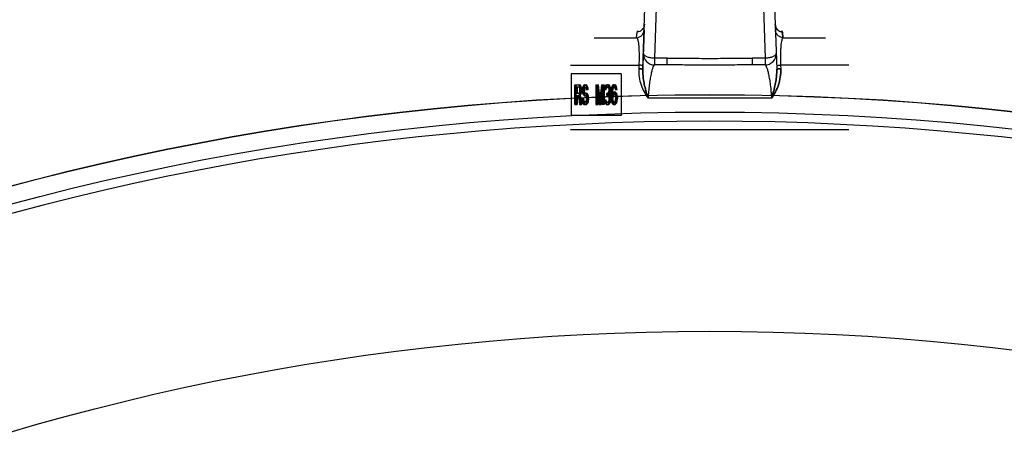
# Model space of a CAD drawing. Header units: millimetres. Extents: x 0 to 297, y 0 to 210.
# Tile 259 of 455: x 55.54 to 58.37, y 161.31 to 162.51. Entities that reach past the tile are written whole.
import ezdxf

# ---------------------------------------------------------------- set-up
doc = ezdxf.new("R2010")
doc.units = ezdxf.units.MM
doc.header["$LTSCALE"] = 16.335
doc.layers.get('0').update_dxf_attribs({"linetype": 'CONTINUOUS'})
doc.layers.add('001-M31079-X02', color=7, linetype='CONTINUOUS')
doc.layers.add('AXES_REF', color=7, linetype='CONTINUOUS')

msp = doc.modelspace()

# ---------------------------------------------------------------- linework, layer by layer
at = {"color": 7, "linetype": 'Continuous'}
for radius in [7.7567, 7.756, 7.7063]:
    msp.add_circle((57.5224, 154.5393), radius, dxfattribs=at)
msp.add_arc((57.5224, 154.5393), 7.68, 278.27713, 261.72287, dxfattribs=at)
at = {"layer": '001-M31079-X02', "color": 7, "linetype": 'Continuous'}
for p, q in [((57.33, 162.369), (57.3692, 163.5558)), ((57.3337, 162.4822), (57.3303, 162.3795)), ((57.3337, 162.4822), (57.3343, 162.498)), ((57.33, 162.369), (57.3303, 162.3795)), ((57.3303, 162.3795), (57.33, 162.369))]:
    msp.add_line(p, q, dxfattribs=at)
at = {"layer": '001-M31079-X02', "color": 9, "linetype": 'Continuous'}
for p, q in [((57.6758, 163.5522), (57.7148, 162.369)), ((57.3784, 162.8527), (57.3635, 162.401)), ((57.6664, 162.8527), (57.6813, 162.401)), ((57.3343, 162.498), (57.3343, 162.498)), ((57.3345, 162.4979), (57.3343, 162.498)), ((57.3345, 162.4979), (57.3346, 162.4979)), ((57.3347, 162.4979), (57.3346, 162.4979)), ((57.7105, 162.498), (57.7101, 162.4979)), ((57.1899, 162.4593), (57.3121, 162.4593)), ((57.3121, 162.4593), (57.3136, 162.4751)), ((57.7327, 162.4593), (57.7312, 162.4751)), ((57.7312, 162.4751), (57.7327, 162.4593)), ((57.7327, 162.4593), (57.8549, 162.4593)), ((57.3635, 162.401), (57.3635, 162.3812)), ((57.4002, 162.401), (57.3635, 162.401)), ((57.4002, 162.3812), (57.4002, 162.401)), ((57.6446, 162.401), (57.6446, 162.3812)), ((57.6813, 162.401), (57.6446, 162.401)), ((57.6813, 162.401), (57.6813, 162.3812)), ((57.1224, 162.3803), (57.3186, 162.3803)), ((57.4002, 162.3812), (57.3635, 162.3812)), ((57.6813, 162.3812), (57.6446, 162.3812)), ((57.9224, 162.3803), (57.7262, 162.3803)), ((57.6997, 162.2852), (57.3451, 162.2852))]:
    msp.add_line(p, q, dxfattribs=at)
at = {"layer": '001-M31079-X02', "color": 6, "linetype": 'Continuous'}
for p, q in [((57.3186, 162.3803), (57.3183, 162.3698)), ((57.7262, 162.3803), (57.7265, 162.3698)), ((57.1237, 162.3553), (57.1237, 162.2353)), ((57.2675, 162.3553), (57.1237, 162.3553)), ((57.2675, 162.3553), (57.2675, 162.2353)), ((57.1349, 162.2677), (57.1349, 162.3237)), ((57.1349, 162.3237), (57.1488, 162.3237)), ((57.1375, 162.2999), (57.1375, 162.3177)), ((57.1375, 162.3177), (57.1492, 162.3177)), ((57.1384, 162.2677), (57.1384, 162.3237)), ((57.141, 162.3177), (57.141, 162.2999)), ((57.1474, 162.3225), (57.1452, 162.3237)), ((57.1456, 162.3177), (57.1469, 162.3165)), ((57.1469, 162.3165), (57.1478, 162.3142)), ((57.1469, 162.3165), (57.1505, 162.3165)), ((57.1491, 162.3189), (57.1474, 162.3225)), ((57.1474, 162.3225), (57.1509, 162.3225)), ((57.1478, 162.3142), (57.1482, 162.3106)), ((57.1478, 162.3142), (57.1539, 162.3142)), ((57.1482, 162.3106), (57.1482, 162.307)), ((57.1482, 162.3106), (57.1544, 162.3106)), ((57.1509, 162.3225), (57.1488, 162.3237)), ((57.1504, 162.3142), (57.1491, 162.3189)), ((57.1491, 162.3189), (57.1526, 162.3189)), ((57.1492, 162.3177), (57.1505, 162.3165)), ((57.1508, 162.3106), (57.1504, 162.3142)), ((57.1505, 162.3165), (57.1513, 162.3142)), ((57.1508, 162.3106), (57.1508, 162.3058)), ((57.1526, 162.3189), (57.1509, 162.3225)), ((57.1513, 162.3142), (57.1518, 162.3106)), ((57.1518, 162.307), (57.1518, 162.3106)), ((57.1539, 162.3142), (57.1526, 162.3189)), ((57.1544, 162.3106), (57.1539, 162.3142)), ((57.1544, 162.3106), (57.1544, 162.3058)), ((57.1564, 162.3154), (57.156, 162.3106)), ((57.156, 162.3106), (57.156, 162.3058)), ((57.156, 162.3106), (57.1595, 162.3106)), ((57.1581, 162.3201), (57.1564, 162.3154)), ((57.1564, 162.3154), (57.16, 162.3154)), ((57.1599, 162.3225), (57.1581, 162.3201)), ((57.1581, 162.3201), (57.1617, 162.3201)), ((57.1586, 162.3094), (57.159, 162.313)), ((57.1586, 162.307), (57.1586, 162.3094)), ((57.1586, 162.3094), (57.1621, 162.3094)), ((57.159, 162.313), (57.1603, 162.3154)), ((57.159, 162.313), (57.1626, 162.313)), ((57.16, 162.3154), (57.1595, 162.3106)), ((57.1595, 162.3058), (57.1595, 162.3106)), ((57.1616, 162.3237), (57.1599, 162.3225)), ((57.1599, 162.3225), (57.1634, 162.3225)), ((57.1617, 162.3201), (57.16, 162.3154)), ((57.1603, 162.3154), (57.1616, 162.3165)), ((57.1603, 162.3154), (57.1638, 162.3154)), ((57.1616, 162.3237), (57.1673, 162.3237)), ((57.1616, 162.3165), (57.1677, 162.3165)), ((57.1634, 162.3225), (57.1617, 162.3201)), ((57.1621, 162.3094), (57.1626, 162.313)), ((57.1621, 162.3094), (57.1621, 162.307)), ((57.1626, 162.313), (57.1638, 162.3154)), ((57.1651, 162.3237), (57.1634, 162.3225)), ((57.1659, 162.3225), (57.1637, 162.3237)), ((57.1638, 162.3154), (57.1651, 162.3165)), ((57.1642, 162.3165), (57.1655, 162.3154)), ((57.1655, 162.3154), (57.1663, 162.313)), ((57.1655, 162.3154), (57.169, 162.3154)), ((57.1676, 162.3189), (57.1659, 162.3225)), ((57.1659, 162.3225), (57.1694, 162.3225)), ((57.1663, 162.313), (57.1668, 162.3106)), ((57.1663, 162.313), (57.1699, 162.313)), ((57.1668, 162.3106), (57.1729, 162.3106)), ((57.1694, 162.3225), (57.1673, 162.3237)), ((57.1689, 162.3142), (57.1676, 162.3189)), ((57.1676, 162.3189), (57.1712, 162.3189)), ((57.1677, 162.3165), (57.169, 162.3154)), ((57.1693, 162.3106), (57.1689, 162.3142)), ((57.1689, 162.3142), (57.1725, 162.3142)), ((57.169, 162.3154), (57.1699, 162.313)), ((57.1712, 162.3189), (57.1694, 162.3225)), ((57.1699, 162.313), (57.1703, 162.3106)), ((57.1725, 162.3142), (57.1712, 162.3189)), ((57.1729, 162.3106), (57.1725, 162.3142)), ((57.1948, 162.3237), (57.1948, 162.2677)), ((57.1948, 162.3237), (57.2022, 162.3237)), ((57.1974, 162.2677), (57.1974, 162.3118)), ((57.1974, 162.3118), (57.2034, 162.2677)), ((57.1974, 162.3118), (57.2009, 162.3118)), ((57.1983, 162.2677), (57.1983, 162.3237)), ((57.2051, 162.2737), (57.1987, 162.3237)), ((57.2009, 162.3118), (57.2009, 162.2677)), ((57.2009, 162.3118), (57.2069, 162.2677)), ((57.2087, 162.2737), (57.2022, 162.3237)), ((57.2116, 162.3237), (57.2051, 162.2737)), ((57.2068, 162.2677), (57.2129, 162.3118)), ((57.2151, 162.3237), (57.2087, 162.2737)), ((57.2104, 162.2677), (57.2164, 162.3118)), ((57.2116, 162.3237), (57.219, 162.3237)), ((57.2129, 162.3118), (57.2129, 162.2677)), ((57.2129, 162.3118), (57.2164, 162.3118)), ((57.2155, 162.2677), (57.2155, 162.3237)), ((57.2164, 162.2677), (57.2164, 162.3118)), ((57.219, 162.3237), (57.219, 162.2677)), ((57.2198, 162.3154), (57.2193, 162.3106)), ((57.2193, 162.3106), (57.225, 162.3106)), ((57.2215, 162.3201), (57.2198, 162.3154)), ((57.2198, 162.3154), (57.2233, 162.3154)), ((57.2232, 162.3225), (57.2215, 162.3201)), ((57.2215, 162.3201), (57.225, 162.3201)), ((57.2215, 162.3106), (57.2224, 162.3142)), ((57.2224, 162.3142), (57.2237, 162.3165)), ((57.2224, 162.3142), (57.2259, 162.3142)), ((57.2233, 162.3154), (57.2229, 162.3106)), ((57.2262, 162.3237), (57.2232, 162.3225)), ((57.2232, 162.3225), (57.2268, 162.3225)), ((57.225, 162.3201), (57.2233, 162.3154)), ((57.2237, 162.3165), (57.2258, 162.3177)), ((57.2237, 162.3165), (57.2272, 162.3165)), ((57.2268, 162.3225), (57.225, 162.3201)), ((57.225, 162.3106), (57.2259, 162.3142)), ((57.2258, 162.3177), (57.2311, 162.3177)), ((57.2259, 162.3142), (57.2272, 162.3165)), ((57.2262, 162.3237), (57.2306, 162.3237)), ((57.2298, 162.3237), (57.2268, 162.3225)), ((57.2301, 162.3225), (57.2271, 162.3237)), ((57.2272, 162.3165), (57.2294, 162.3177)), ((57.2275, 162.3177), (57.2297, 162.3165)), ((57.2297, 162.3165), (57.231, 162.3142)), ((57.2297, 162.3165), (57.2332, 162.3165)), ((57.2318, 162.3201), (57.2301, 162.3225)), ((57.2301, 162.3225), (57.2337, 162.3225)), ((57.2337, 162.3225), (57.2306, 162.3237)), ((57.231, 162.3142), (57.2318, 162.3106)), ((57.231, 162.3142), (57.2345, 162.3142)), ((57.2311, 162.3177), (57.2332, 162.3165)), ((57.2336, 162.3154), (57.2318, 162.3201)), ((57.2318, 162.3201), (57.2354, 162.3201)), ((57.2318, 162.3106), (57.2318, 162.3082)), ((57.2318, 162.3106), (57.2375, 162.3106)), ((57.2332, 162.3165), (57.2345, 162.3142)), ((57.234, 162.3106), (57.2336, 162.3154)), ((57.2336, 162.3154), (57.2371, 162.3154)), ((57.2354, 162.3201), (57.2337, 162.3225)), ((57.234, 162.3082), (57.234, 162.3106)), ((57.2345, 162.3142), (57.2354, 162.3106)), ((57.2371, 162.3154), (57.2354, 162.3201)), ((57.2354, 162.3082), (57.2354, 162.3106)), ((57.2375, 162.3106), (57.2371, 162.3154)), ((57.2375, 162.3106), (57.2375, 162.3082)), ((57.2392, 162.3142), (57.2383, 162.3082)), ((57.2405, 162.3189), (57.2392, 162.3142)), ((57.2392, 162.3142), (57.2453, 162.3142)), ((57.2426, 162.3225), (57.2405, 162.3189)), ((57.2405, 162.3189), (57.244, 162.3189)), ((57.2405, 162.307), (57.2409, 162.3106)), ((57.2409, 162.3106), (57.2418, 162.3142)), ((57.2409, 162.3106), (57.2444, 162.3106)), ((57.2418, 162.3142), (57.243, 162.3165)), ((57.2427, 162.3142), (57.2419, 162.3082)), ((57.2448, 162.3237), (57.2426, 162.3225)), ((57.2426, 162.3225), (57.2462, 162.3225)), ((57.244, 162.3189), (57.2427, 162.3142)), ((57.243, 162.3165), (57.2443, 162.3177)), ((57.243, 162.3165), (57.2466, 162.3165)), ((57.2462, 162.3225), (57.244, 162.3189)), ((57.244, 162.307), (57.2444, 162.3106)), ((57.2443, 162.3177), (57.2505, 162.3177)), ((57.2444, 162.3106), (57.2453, 162.3142)), ((57.2448, 162.3237), (57.25, 162.3237)), ((57.2453, 162.3142), (57.2466, 162.3165)), ((57.2483, 162.3237), (57.2462, 162.3225)), ((57.2486, 162.3225), (57.2465, 162.3237)), ((57.2466, 162.3165), (57.2479, 162.3177)), ((57.2469, 162.3177), (57.2482, 162.3165)), ((57.2482, 162.3165), (57.2495, 162.3142)), ((57.2482, 162.3165), (57.2518, 162.3165)), ((57.2508, 162.3189), (57.2486, 162.3225)), ((57.2486, 162.3225), (57.2522, 162.3225)), ((57.2495, 162.3142), (57.2504, 162.3106)), ((57.2495, 162.3142), (57.2556, 162.3142)), ((57.2522, 162.3225), (57.25, 162.3237)), ((57.2504, 162.3106), (57.2561, 162.3106)), ((57.2505, 162.3177), (57.2518, 162.3165)), ((57.2521, 162.3142), (57.2508, 162.3189)), ((57.2508, 162.3189), (57.2544, 162.3189)), ((57.2518, 162.3165), (57.2531, 162.3142)), ((57.2525, 162.3106), (57.2521, 162.3142)), ((57.2544, 162.3189), (57.2522, 162.3225)), ((57.2531, 162.3142), (57.2539, 162.3106)), ((57.2556, 162.3142), (57.2544, 162.3189)), ((57.2561, 162.3106), (57.2556, 162.3142)), ((57.1375, 162.2999), (57.1492, 162.2999)), ((57.1375, 162.2927), (57.1375, 162.2677)), ((57.1483, 162.2927), (57.1375, 162.2927)), ((57.141, 162.2927), (57.141, 162.2677)), ((57.1448, 162.2927), (57.1482, 162.2677)), ((57.1469, 162.3011), (57.1456, 162.2999)), ((57.1478, 162.3034), (57.1469, 162.3011)), ((57.1469, 162.3011), (57.1505, 162.3011)), ((57.1474, 162.2951), (57.1491, 162.2975)), ((57.1512, 162.2677), (57.1474, 162.2951)), ((57.1474, 162.2951), (57.1509, 162.2951)), ((57.1482, 162.307), (57.1478, 162.3034)), ((57.1478, 162.3034), (57.1513, 162.3034)), ((57.1482, 162.307), (57.1518, 162.307)), ((57.1483, 162.2927), (57.1518, 162.2677)), ((57.1491, 162.2975), (57.1504, 162.3023)), ((57.1491, 162.2975), (57.1526, 162.2975)), ((57.1505, 162.3011), (57.1492, 162.2999)), ((57.1504, 162.3023), (57.1508, 162.3058)), ((57.1504, 162.3023), (57.1539, 162.3023)), ((57.1513, 162.3034), (57.1505, 162.3011)), ((57.1508, 162.3058), (57.1544, 162.3058)), ((57.1509, 162.2951), (57.1526, 162.2975)), ((57.1548, 162.2677), (57.1509, 162.2951)), ((57.1518, 162.307), (57.1513, 162.3034)), ((57.1526, 162.2975), (57.1539, 162.3023)), ((57.1539, 162.3023), (57.1544, 162.3058)), ((57.1547, 162.2832), (57.1551, 162.2784)), ((57.1547, 162.2832), (57.1608, 162.2832)), ((57.156, 162.3058), (57.1564, 162.3011)), ((57.156, 162.3058), (57.1595, 162.3058)), ((57.1564, 162.3011), (57.1581, 162.2963)), ((57.1564, 162.3011), (57.16, 162.3011)), ((57.1577, 162.2796), (57.1573, 162.2832)), ((57.1581, 162.2963), (57.1599, 162.2939)), ((57.1581, 162.2963), (57.1617, 162.2963)), ((57.1582, 162.2832), (57.1587, 162.2784)), ((57.159, 162.3034), (57.1586, 162.307)), ((57.1586, 162.307), (57.1621, 162.307)), ((57.1603, 162.3011), (57.159, 162.3034)), ((57.159, 162.3034), (57.1626, 162.3034)), ((57.1595, 162.3058), (57.16, 162.3011)), ((57.1599, 162.2939), (57.1616, 162.2927)), ((57.1599, 162.2939), (57.1634, 162.2939)), ((57.16, 162.3011), (57.1617, 162.2963)), ((57.1616, 162.2999), (57.1603, 162.3011)), ((57.1603, 162.3011), (57.1638, 162.3011)), ((57.1613, 162.2796), (57.1608, 162.2832)), ((57.1616, 162.2999), (57.1677, 162.2999)), ((57.1616, 162.2927), (57.1677, 162.2927)), ((57.1617, 162.2963), (57.1634, 162.2939)), ((57.1626, 162.3034), (57.1621, 162.307)), ((57.1638, 162.3011), (57.1626, 162.3034)), ((57.1634, 162.2939), (57.1651, 162.2927)), ((57.1651, 162.2999), (57.1638, 162.3011)), ((57.1663, 162.2987), (57.1642, 162.2999)), ((57.1642, 162.2927), (57.1659, 162.2915)), ((57.1659, 162.2915), (57.1672, 162.2891)), ((57.1659, 162.2915), (57.1694, 162.2915)), ((57.1681, 162.2963), (57.1663, 162.2987)), ((57.1663, 162.2987), (57.1699, 162.2987)), ((57.1672, 162.2891), (57.1681, 162.2856)), ((57.1672, 162.2891), (57.1707, 162.2891)), ((57.1681, 162.282), (57.1672, 162.2784)), ((57.1699, 162.2987), (57.1677, 162.2999)), ((57.1677, 162.2927), (57.1694, 162.2915)), ((57.1698, 162.2915), (57.1681, 162.2963)), ((57.1681, 162.2963), (57.1716, 162.2963)), ((57.1681, 162.2856), (57.1681, 162.282)), ((57.1681, 162.2856), (57.1716, 162.2856)), ((57.1681, 162.282), (57.1716, 162.282)), ((57.1694, 162.2915), (57.1707, 162.2891)), ((57.1706, 162.2868), (57.1698, 162.2915)), ((57.1698, 162.2915), (57.1733, 162.2915)), ((57.1698, 162.276), (57.1706, 162.2808)), ((57.1716, 162.2963), (57.1699, 162.2987)), ((57.1706, 162.2808), (57.1706, 162.2868)), ((57.1706, 162.2868), (57.1742, 162.2868)), ((57.1706, 162.2808), (57.1742, 162.2808)), ((57.1707, 162.2891), (57.1716, 162.2856)), ((57.1716, 162.282), (57.1707, 162.2784)), ((57.1733, 162.2915), (57.1716, 162.2963)), ((57.1716, 162.282), (57.1716, 162.2856)), ((57.1742, 162.2868), (57.1733, 162.2915)), ((57.1733, 162.276), (57.1742, 162.2808)), ((57.1742, 162.2868), (57.1742, 162.2808)), ((57.2189, 162.2808), (57.2193, 162.2772)), ((57.2189, 162.2808), (57.2246, 162.2808)), ((57.2215, 162.2784), (57.2211, 162.2808)), ((57.2225, 162.2808), (57.2229, 162.2772)), ((57.225, 162.2784), (57.2246, 162.2808)), ((57.2258, 162.2987), (57.2258, 162.2939)), ((57.2258, 162.2987), (57.2311, 162.2987)), ((57.2258, 162.2939), (57.2311, 162.2939)), ((57.2301, 162.3011), (57.2275, 162.2987)), ((57.2275, 162.2939), (57.2301, 162.2927)), ((57.2294, 162.2939), (57.2294, 162.2987)), ((57.231, 162.3034), (57.2301, 162.3011)), ((57.2301, 162.3011), (57.2337, 162.3011)), ((57.2301, 162.2927), (57.2314, 162.2903)), ((57.2301, 162.2927), (57.2337, 162.2927)), ((57.2318, 162.3082), (57.231, 162.3034)), ((57.231, 162.3034), (57.2371, 162.3034)), ((57.231, 162.2963), (57.2327, 162.2999)), ((57.2331, 162.2939), (57.231, 162.2963)), ((57.231, 162.2963), (57.2345, 162.2963)), ((57.2337, 162.3011), (57.2311, 162.2987)), ((57.2311, 162.2939), (57.2337, 162.2927)), ((57.2314, 162.2903), (57.2323, 162.2856)), ((57.2314, 162.2903), (57.2375, 162.2903)), ((57.2318, 162.3082), (57.2375, 162.3082)), ((57.2323, 162.2808), (57.2318, 162.2784)), ((57.2323, 162.2856), (57.2323, 162.2808)), ((57.2323, 162.2856), (57.238, 162.2856)), ((57.2323, 162.2808), (57.238, 162.2808)), ((57.2327, 162.2999), (57.2336, 162.3034)), ((57.2327, 162.2999), (57.2362, 162.2999)), ((57.234, 162.2903), (57.2331, 162.2939)), ((57.2331, 162.2939), (57.2367, 162.2939)), ((57.2336, 162.3034), (57.234, 162.3082)), ((57.2345, 162.3034), (57.2337, 162.3011)), ((57.2337, 162.2927), (57.235, 162.2903)), ((57.2344, 162.2856), (57.234, 162.2903)), ((57.234, 162.2772), (57.2344, 162.2808)), ((57.2344, 162.2808), (57.2344, 162.2856)), ((57.2354, 162.3082), (57.2345, 162.3034)), ((57.2345, 162.2963), (57.2362, 162.2999)), ((57.2367, 162.2939), (57.2345, 162.2963)), ((57.235, 162.2903), (57.2358, 162.2856)), ((57.2358, 162.2808), (57.2354, 162.2784)), ((57.2358, 162.2808), (57.2358, 162.2856)), ((57.2362, 162.2999), (57.2371, 162.3034)), ((57.2375, 162.2903), (57.2367, 162.2939)), ((57.2371, 162.3034), (57.2375, 162.3082)), ((57.238, 162.2856), (57.2375, 162.2903)), ((57.2375, 162.2772), (57.238, 162.2808)), ((57.2383, 162.3082), (57.2379, 162.2999)), ((57.2379, 162.2999), (57.2379, 162.2915)), ((57.2379, 162.2999), (57.2436, 162.2999)), ((57.2379, 162.2915), (57.2383, 162.2832)), ((57.2379, 162.2915), (57.2444, 162.2915)), ((57.238, 162.2856), (57.238, 162.2808)), ((57.2383, 162.3082), (57.2419, 162.3082)), ((57.2383, 162.2832), (57.2392, 162.2772)), ((57.2383, 162.2832), (57.2419, 162.2832)), ((57.24, 162.2999), (57.2405, 162.307)), ((57.2426, 162.3023), (57.24, 162.2975)), ((57.24, 162.2975), (57.24, 162.2999)), ((57.24, 162.2975), (57.2436, 162.2975)), ((57.2405, 162.307), (57.244, 162.307)), ((57.2405, 162.288), (57.2409, 162.2915)), ((57.2405, 162.2844), (57.2405, 162.288)), ((57.2405, 162.288), (57.244, 162.288)), ((57.2409, 162.2808), (57.2405, 162.2844)), ((57.2405, 162.2844), (57.244, 162.2844)), ((57.2409, 162.2915), (57.2418, 162.2939)), ((57.2418, 162.2772), (57.2409, 162.2808)), ((57.2409, 162.2808), (57.2444, 162.2808)), ((57.2419, 162.3082), (57.2414, 162.2999)), ((57.2414, 162.2915), (57.2414, 162.2999)), ((57.2414, 162.2915), (57.2419, 162.2832)), ((57.2418, 162.2939), (57.243, 162.2963)), ((57.2418, 162.2939), (57.2453, 162.2939)), ((57.2419, 162.2832), (57.2427, 162.2772)), ((57.2448, 162.3034), (57.2426, 162.3023)), ((57.2426, 162.3023), (57.2462, 162.3023)), ((57.243, 162.2963), (57.2443, 162.2975)), ((57.243, 162.2963), (57.2466, 162.2963)), ((57.2436, 162.2999), (57.244, 162.307)), ((57.2462, 162.3023), (57.2436, 162.2975)), ((57.2436, 162.2999), (57.2436, 162.2975)), ((57.244, 162.288), (57.2444, 162.2915)), ((57.244, 162.288), (57.244, 162.2844)), ((57.2444, 162.2808), (57.244, 162.2844)), ((57.2443, 162.2975), (57.2509, 162.2975)), ((57.2444, 162.2915), (57.2453, 162.2939)), ((57.2453, 162.2772), (57.2444, 162.2808)), ((57.2448, 162.3034), (57.2505, 162.3034)), ((57.2453, 162.2939), (57.2466, 162.2963)), ((57.2483, 162.3034), (57.2462, 162.3023)), ((57.2466, 162.2963), (57.2479, 162.2975)), ((57.2491, 162.3023), (57.2469, 162.3034)), ((57.2474, 162.2975), (57.2486, 162.2963)), ((57.2486, 162.2963), (57.2499, 162.2939)), ((57.2486, 162.2963), (57.2522, 162.2963)), ((57.2512, 162.2987), (57.2491, 162.3023)), ((57.2491, 162.3023), (57.2526, 162.3023)), ((57.2499, 162.2939), (57.2508, 162.2915)), ((57.2499, 162.2939), (57.2535, 162.2939)), ((57.2508, 162.2808), (57.2499, 162.2772)), ((57.2526, 162.3023), (57.2505, 162.3034)), ((57.2508, 162.2915), (57.2512, 162.288)), ((57.2508, 162.2915), (57.2544, 162.2915)), ((57.2512, 162.2844), (57.2508, 162.2808)), ((57.2508, 162.2808), (57.2544, 162.2808)), ((57.2509, 162.2975), (57.2522, 162.2963)), ((57.2525, 162.2951), (57.2512, 162.2987)), ((57.2548, 162.2987), (57.2512, 162.2987)), ((57.2512, 162.288), (57.2512, 162.2844)), ((57.2548, 162.288), (57.2512, 162.288)), ((57.2512, 162.2844), (57.2548, 162.2844)), ((57.2522, 162.2963), (57.2535, 162.2939)), ((57.2534, 162.2891), (57.2525, 162.2951)), ((57.2525, 162.2951), (57.2561, 162.2951)), ((57.2525, 162.2772), (57.2534, 162.2832)), ((57.2548, 162.2987), (57.2526, 162.3023)), ((57.2534, 162.2832), (57.2534, 162.2891)), ((57.2534, 162.2891), (57.2569, 162.2891)), ((57.2534, 162.2832), (57.2569, 162.2832)), ((57.2535, 162.2939), (57.2544, 162.2915)), ((57.2544, 162.2808), (57.2535, 162.2772)), ((57.2544, 162.2915), (57.2548, 162.288)), ((57.2548, 162.2844), (57.2544, 162.2808)), ((57.2561, 162.2951), (57.2548, 162.2987)), ((57.2548, 162.2844), (57.2548, 162.288)), ((57.2569, 162.2891), (57.2561, 162.2951)), ((57.2561, 162.2772), (57.2569, 162.2832)), ((57.2569, 162.2891), (57.2569, 162.2832)), ((57.1349, 162.2677), (57.141, 162.2677)), ((57.1482, 162.2677), (57.1548, 162.2677)), ((57.1551, 162.2784), (57.1564, 162.2725)), ((57.1551, 162.2784), (57.1587, 162.2784)), ((57.1564, 162.2725), (57.1586, 162.2689)), ((57.1564, 162.2725), (57.16, 162.2725)), ((57.159, 162.276), (57.1577, 162.2796)), ((57.1577, 162.2796), (57.1613, 162.2796)), ((57.1586, 162.2689), (57.1607, 162.2677)), ((57.1586, 162.2689), (57.1621, 162.2689)), ((57.1587, 162.2784), (57.16, 162.2725)), ((57.1607, 162.2748), (57.159, 162.276)), ((57.159, 162.276), (57.1626, 162.276)), ((57.16, 162.2725), (57.1621, 162.2689)), ((57.1607, 162.2748), (57.1677, 162.2748)), ((57.1607, 162.2677), (57.1677, 162.2677)), ((57.1626, 162.276), (57.1613, 162.2796)), ((57.1621, 162.2689), (57.1643, 162.2677)), ((57.1643, 162.2748), (57.1626, 162.276)), ((57.1659, 162.276), (57.1642, 162.2748)), ((57.1642, 162.2677), (57.1663, 162.2689)), ((57.1672, 162.2784), (57.1659, 162.276)), ((57.1659, 162.276), (57.1694, 162.276)), ((57.1663, 162.2689), (57.1681, 162.2713)), ((57.1663, 162.2689), (57.1699, 162.2689)), ((57.1672, 162.2784), (57.1707, 162.2784)), ((57.1694, 162.276), (57.1677, 162.2748)), ((57.1677, 162.2677), (57.1699, 162.2689)), ((57.1681, 162.2713), (57.1698, 162.276)), ((57.1681, 162.2713), (57.1716, 162.2713)), ((57.1707, 162.2784), (57.1694, 162.276)), ((57.1698, 162.276), (57.1733, 162.276)), ((57.1699, 162.2689), (57.1716, 162.2713)), ((57.1716, 162.2713), (57.1733, 162.276)), ((57.1948, 162.2677), (57.2009, 162.2677)), ((57.2034, 162.2677), (57.2104, 162.2677)), ((57.2051, 162.2737), (57.2087, 162.2737)), ((57.219, 162.2677), (57.2129, 162.2677)), ((57.2193, 162.2772), (57.2202, 162.2737)), ((57.2193, 162.2772), (57.2229, 162.2772)), ((57.2202, 162.2737), (57.2215, 162.2713)), ((57.2202, 162.2737), (57.2238, 162.2737)), ((57.2224, 162.276), (57.2215, 162.2784)), ((57.2215, 162.2784), (57.225, 162.2784)), ((57.2215, 162.2713), (57.2232, 162.2689)), ((57.2215, 162.2713), (57.225, 162.2713)), ((57.2232, 162.2748), (57.2224, 162.276)), ((57.2224, 162.276), (57.2259, 162.276)), ((57.2229, 162.2772), (57.2238, 162.2737)), ((57.2254, 162.2737), (57.2232, 162.2748)), ((57.2232, 162.2748), (57.2268, 162.2748)), ((57.2232, 162.2689), (57.2249, 162.2677)), ((57.2232, 162.2689), (57.2268, 162.2689)), ((57.2238, 162.2737), (57.225, 162.2713)), ((57.2249, 162.2677), (57.2319, 162.2677)), ((57.2259, 162.276), (57.225, 162.2784)), ((57.225, 162.2713), (57.2268, 162.2689)), ((57.2254, 162.2737), (57.2315, 162.2737)), ((57.2268, 162.2748), (57.2259, 162.276)), ((57.2289, 162.2737), (57.2268, 162.2748)), ((57.2268, 162.2689), (57.2285, 162.2677)), ((57.2301, 162.2748), (57.228, 162.2737)), ((57.2284, 162.2677), (57.2301, 162.2689)), ((57.231, 162.276), (57.2301, 162.2748)), ((57.2301, 162.2748), (57.2337, 162.2748)), ((57.2301, 162.2689), (57.2318, 162.2713)), ((57.2301, 162.2689), (57.2337, 162.2689)), ((57.2318, 162.2784), (57.231, 162.276)), ((57.231, 162.276), (57.2345, 162.276)), ((57.2337, 162.2748), (57.2315, 162.2737)), ((57.2318, 162.2784), (57.2354, 162.2784)), ((57.2318, 162.2713), (57.2331, 162.2737)), ((57.2318, 162.2713), (57.2354, 162.2713)), ((57.2319, 162.2677), (57.2337, 162.2689)), ((57.2331, 162.2737), (57.234, 162.2772)), ((57.2331, 162.2737), (57.2367, 162.2737)), ((57.2345, 162.276), (57.2337, 162.2748)), ((57.2337, 162.2689), (57.2354, 162.2713)), ((57.2375, 162.2772), (57.234, 162.2772)), ((57.2354, 162.2784), (57.2345, 162.276)), ((57.2354, 162.2713), (57.2367, 162.2737)), ((57.2367, 162.2737), (57.2375, 162.2772)), ((57.2392, 162.2772), (57.2405, 162.2725)), ((57.2392, 162.2772), (57.2453, 162.2772)), ((57.2405, 162.2725), (57.2426, 162.2689)), ((57.2405, 162.2725), (57.244, 162.2725)), ((57.243, 162.2748), (57.2418, 162.2772)), ((57.2426, 162.2689), (57.2448, 162.2677)), ((57.2426, 162.2689), (57.2462, 162.2689)), ((57.2427, 162.2772), (57.244, 162.2725)), ((57.2443, 162.2737), (57.243, 162.2748)), ((57.243, 162.2748), (57.2466, 162.2748)), ((57.244, 162.2725), (57.2462, 162.2689)), ((57.2443, 162.2737), (57.2509, 162.2737)), ((57.2448, 162.2677), (57.2505, 162.2677)), ((57.2466, 162.2748), (57.2453, 162.2772)), ((57.2462, 162.2689), (57.2483, 162.2677)), ((57.2479, 162.2737), (57.2466, 162.2748)), ((57.2469, 162.2677), (57.2491, 162.2689)), ((57.2486, 162.2748), (57.2474, 162.2737)), ((57.2499, 162.2772), (57.2486, 162.2748)), ((57.2486, 162.2748), (57.2522, 162.2748)), ((57.2491, 162.2689), (57.2512, 162.2725)), ((57.2491, 162.2689), (57.2526, 162.2689)), ((57.2499, 162.2772), (57.2561, 162.2772)), ((57.2505, 162.2677), (57.2526, 162.2689)), ((57.2522, 162.2748), (57.2509, 162.2737)), ((57.2512, 162.2725), (57.2525, 162.2772)), ((57.2512, 162.2725), (57.2548, 162.2725)), ((57.2535, 162.2772), (57.2522, 162.2748)), ((57.2526, 162.2689), (57.2548, 162.2725)), ((57.2548, 162.2725), (57.2561, 162.2772)), ((57.2675, 162.2353), (57.1237, 162.2353)), ((57.1224, 162.1953), (57.9224, 162.1953))]:
    msp.add_line(p, q, dxfattribs=at)
at = {"layer": '001-M31079-X02', "color": 9, "linetype": 'Continuous'}
for centre, start, end in [((57.3635, 162.4132), 178.1099, 270), ((57.6813, 162.4132), 270, 1.8901)]:
    msp.add_arc(centre, 0.032, start, end, dxfattribs=at)
for points, knots in [([(57.3121, 162.4593), (57.3149, 162.4596), (57.3205, 162.4611), (57.3277, 162.4663), (57.3324, 162.4738), (57.3336, 162.4795), (57.3337, 162.4822)], [0, 0, 0, 0, 0.242564, 0.501153, 0.75904, 1, 1, 1, 1]), ([(57.3343, 162.498), (57.3342, 162.4953), (57.333, 162.4898), (57.3285, 162.4825), (57.3217, 162.4772), (57.3163, 162.4755), (57.3136, 162.4751)], [0, 0, 0, 0, 0.241973, 0.499632, 0.757513, 1, 1, 1, 1]), ([(57.3343, 162.498), (57.3342, 162.4953), (57.333, 162.4897), (57.3285, 162.4824), (57.3217, 162.4772), (57.3163, 162.4755), (57.3136, 162.4751)], [0, 0, 0, 0, 0.243405, 0.501601, 0.758942, 1, 1, 1, 1]), ([(57.3136, 162.4751), (57.3138, 162.4765), (57.3162, 162.4817), (57.3138, 162.4765), (57.3136, 162.4751)], [0, 0, 0, 0, 0.500001, 1, 1, 1, 1]), ([(57.3136, 162.4751), (57.3138, 162.4765), (57.3162, 162.4817), (57.3138, 162.4765), (57.3136, 162.4751)], [0, 0, 0, 0, 0.500001, 1, 1, 1, 1]), ([(57.7312, 162.4751), (57.7285, 162.4755), (57.7231, 162.4772), (57.7163, 162.4824), (57.7118, 162.4897), (57.7106, 162.4953), (57.7105, 162.498)], [0, 0, 0, 0, 0.241058, 0.498399, 0.756595, 1, 1, 1, 1]), ([(57.7105, 162.498), (57.7106, 162.4953), (57.7118, 162.4897), (57.7163, 162.4824), (57.7231, 162.4772), (57.7285, 162.4755), (57.7312, 162.4751)], [0, 0, 0, 0, 0.243405, 0.501601, 0.758942, 1, 1, 1, 1]), ([(57.7327, 162.4593), (57.7299, 162.4596), (57.7243, 162.4611), (57.7171, 162.4663), (57.7124, 162.4738), (57.7112, 162.4795), (57.7111, 162.4822)], [0, 0, 0, 0, 0.242564, 0.501153, 0.75904, 1, 1, 1, 1]), ([(57.7312, 162.4751), (57.731, 162.4765), (57.7286, 162.4817), (57.731, 162.4765), (57.7312, 162.4751)], [0, 0, 0, 0, 0.500002, 1, 1, 1, 1]), ([(57.7312, 162.4751), (57.731, 162.4765), (57.7286, 162.4817), (57.731, 162.4765), (57.7312, 162.4751)], [0, 0, 0, 0, 0.500002, 1, 1, 1, 1]), ([(57.3121, 162.4593), (57.3142, 162.4574), (57.3157, 162.452), (57.3173, 162.444), (57.3183, 162.4347), (57.3189, 162.4233), (57.3192, 162.4101), (57.3191, 162.3956), (57.3188, 162.3855), (57.3186, 162.3803)], [0, 0, 0, 0, 0.105333, 0.194512, 0.310888, 0.454084, 0.621089, 0.805903, 1, 1, 1, 1]), ([(57.7327, 162.4593), (57.7306, 162.4574), (57.7291, 162.452), (57.7275, 162.444), (57.7265, 162.4347), (57.7259, 162.4233), (57.7256, 162.4101), (57.7257, 162.3956), (57.726, 162.3855), (57.7262, 162.3803)], [0, 0, 0, 0, 0.105333, 0.194512, 0.310889, 0.454085, 0.621089, 0.805903, 1, 1, 1, 1]), ([(57.3315, 162.4143), (57.3314, 162.4127), (57.3328, 162.4102), (57.3357, 162.4078), (57.339, 162.4059), (57.3429, 162.4043), (57.3475, 162.403), (57.3525, 162.402), (57.3579, 162.4013), (57.3616, 162.401), (57.3635, 162.401)], [0, 0, 0, 0, 0.125884, 0.210129, 0.310503, 0.426726, 0.557127, 0.698537, 0.847493, 1, 1, 1, 1]), ([(57.4002, 162.401), (57.4206, 162.401), (57.4613, 162.4004), (57.5224, 162.3998), (57.5835, 162.4004), (57.6242, 162.401), (57.6446, 162.401)], [0, 0, 0, 0, 0.250467, 0.5, 0.749533, 1, 1, 1, 1]), ([(57.6813, 162.401), (57.6832, 162.401), (57.6869, 162.4013), (57.6923, 162.402), (57.6973, 162.403), (57.7019, 162.4043), (57.7058, 162.4059), (57.7091, 162.4078), (57.712, 162.4102), (57.7134, 162.4127), (57.7133, 162.4143)], [0, 0, 0, 0, 0.152302, 0.301427, 0.442982, 0.573066, 0.689238, 0.789672, 0.873546, 1, 1, 1, 1]), ([(57.3183, 162.3698), (57.318, 162.3619), (57.3189, 162.3463), (57.3242, 162.3238), (57.333, 162.3033), (57.3408, 162.2909), (57.3451, 162.2852)], [0, 0, 0, 0, 0.261972, 0.517361, 0.763507, 1, 1, 1, 1]), ([(57.3183, 162.3698), (57.3191, 162.3698), (57.3207, 162.3697), (57.3233, 162.3696), (57.3257, 162.3694), (57.3281, 162.3694), (57.3291, 162.3691), (57.33, 162.3692), (57.33, 162.369)], [0, 0, 0, 0, 0.211532, 0.407946, 0.661018, 0.849243, 0.962624, 1, 1, 1, 1]), ([(57.33, 162.369), (57.33, 162.3692), (57.3291, 162.3691), (57.3281, 162.3694), (57.3257, 162.3694), (57.3233, 162.3696), (57.3207, 162.3697), (57.3191, 162.3698), (57.3183, 162.3698)], [0, 0, 0, 0, 0.037376, 0.150758, 0.338983, 0.592056, 0.788469, 1, 1, 1, 1]), ([(57.3303, 162.3795), (57.3303, 162.3797), (57.3293, 162.3795), (57.3283, 162.3798), (57.3259, 162.3799), (57.3235, 162.3801), (57.3209, 162.3802), (57.3194, 162.3802), (57.3186, 162.3803)], [0, 0, 0, 0, 0.040734, 0.161117, 0.354742, 0.606946, 0.797903, 1, 1, 1, 1]), ([(57.3451, 162.2852), (57.3432, 162.291), (57.3396, 162.3028), (57.3351, 162.3205), (57.3318, 162.3378), (57.33, 162.3539), (57.3298, 162.3642), (57.33, 162.369)], [0, 0, 0, 0, 0.213424, 0.431832, 0.639669, 0.829605, 1, 1, 1, 1]), ([(57.33, 162.369), (57.3298, 162.3641), (57.33, 162.3538), (57.3318, 162.3377), (57.3351, 162.3204), (57.3396, 162.3028), (57.3432, 162.291), (57.3451, 162.2852)], [0, 0, 0, 0, 0.171742, 0.361135, 0.568597, 0.786818, 1, 1, 1, 1]), ([(57.3635, 162.3812), (57.3625, 162.3812), (57.3605, 162.3784), (57.3585, 162.3734), (57.3559, 162.3647), (57.3533, 162.3533), (57.3506, 162.3392), (57.3482, 162.3227), (57.3462, 162.3045), (57.3454, 162.2917), (57.3451, 162.2852)], [0, 0, 0, 0, 0.028252, 0.086662, 0.176722, 0.296503, 0.443319, 0.613447, 0.801567, 1, 1, 1, 1]), ([(57.6446, 162.3812), (57.628, 162.3812), (57.5952, 162.3809), (57.5465, 162.3805), (57.4983, 162.3805), (57.4496, 162.3809), (57.4168, 162.3812), (57.4002, 162.3812)], [0, 0, 0, 0, 0.204623, 0.402589, 0.597404, 0.795364, 1, 1, 1, 1]), ([(57.6813, 162.3812), (57.6823, 162.3812), (57.6843, 162.3784), (57.6863, 162.3734), (57.6889, 162.3647), (57.6915, 162.3533), (57.6942, 162.3392), (57.6966, 162.3227), (57.6986, 162.3045), (57.6994, 162.2917), (57.6997, 162.2852)], [0, 0, 0, 0, 0.028252, 0.086662, 0.176722, 0.296503, 0.443319, 0.613447, 0.801567, 1, 1, 1, 1]), ([(57.6997, 162.2852), (57.704, 162.2909), (57.7118, 162.3033), (57.7206, 162.3238), (57.7259, 162.3463), (57.7268, 162.3619), (57.7265, 162.3698)], [0, 0, 0, 0, 0.236493, 0.482639, 0.738027, 1, 1, 1, 1]), ([(57.7265, 162.3698), (57.7268, 162.3619), (57.7259, 162.3463), (57.7206, 162.3238), (57.7118, 162.3033), (57.704, 162.2909), (57.6997, 162.2852)], [0, 0, 0, 0, 0.261972, 0.517361, 0.763506, 1, 1, 1, 1]), ([(57.7148, 162.369), (57.715, 162.3642), (57.7148, 162.3539), (57.713, 162.3378), (57.7097, 162.3205), (57.7052, 162.3028), (57.7016, 162.291), (57.6997, 162.2852)], [0, 0, 0, 0, 0.170429, 0.360392, 0.568231, 0.786617, 1, 1, 1, 1]), ([(57.6997, 162.2852), (57.7016, 162.291), (57.7052, 162.3028), (57.7097, 162.3204), (57.713, 162.3377), (57.7148, 162.3538), (57.715, 162.3641), (57.7148, 162.369)], [0, 0, 0, 0, 0.21319, 0.431438, 0.638916, 0.828304, 1, 1, 1, 1]), ([(57.7145, 162.3795), (57.7145, 162.3797), (57.7155, 162.3795), (57.7165, 162.3798), (57.7189, 162.3799), (57.7213, 162.3801), (57.7239, 162.3802), (57.7254, 162.3802), (57.7262, 162.3803)], [0, 0, 0, 0, 0.040734, 0.161117, 0.354742, 0.606946, 0.797903, 1, 1, 1, 1]), ([(57.7148, 162.369), (57.7148, 162.3692), (57.7157, 162.3691), (57.7167, 162.3694), (57.7191, 162.3694), (57.7215, 162.3696), (57.7241, 162.3697), (57.7257, 162.3698), (57.7265, 162.3698)], [0, 0, 0, 0, 0.037376, 0.150759, 0.338984, 0.592057, 0.78847, 1, 1, 1, 1]), ([(57.7265, 162.3698), (57.7257, 162.3698), (57.7241, 162.3697), (57.7215, 162.3696), (57.7191, 162.3694), (57.7167, 162.3694), (57.7157, 162.3691), (57.7148, 162.3692), (57.7148, 162.369)], [0, 0, 0, 0, 0.211532, 0.407946, 0.661018, 0.849243, 0.962624, 1, 1, 1, 1])]:
    msp.add_open_spline(points, degree=3, knots=knots, dxfattribs=at)
at = {"layer": 'AXES_REF', "color": 9, "linetype": 'Continuous'}
msp.add_circle((57.5224, 154.5393), 7.0756, dxfattribs=at)

doc.saveas('drawing.dxf')
